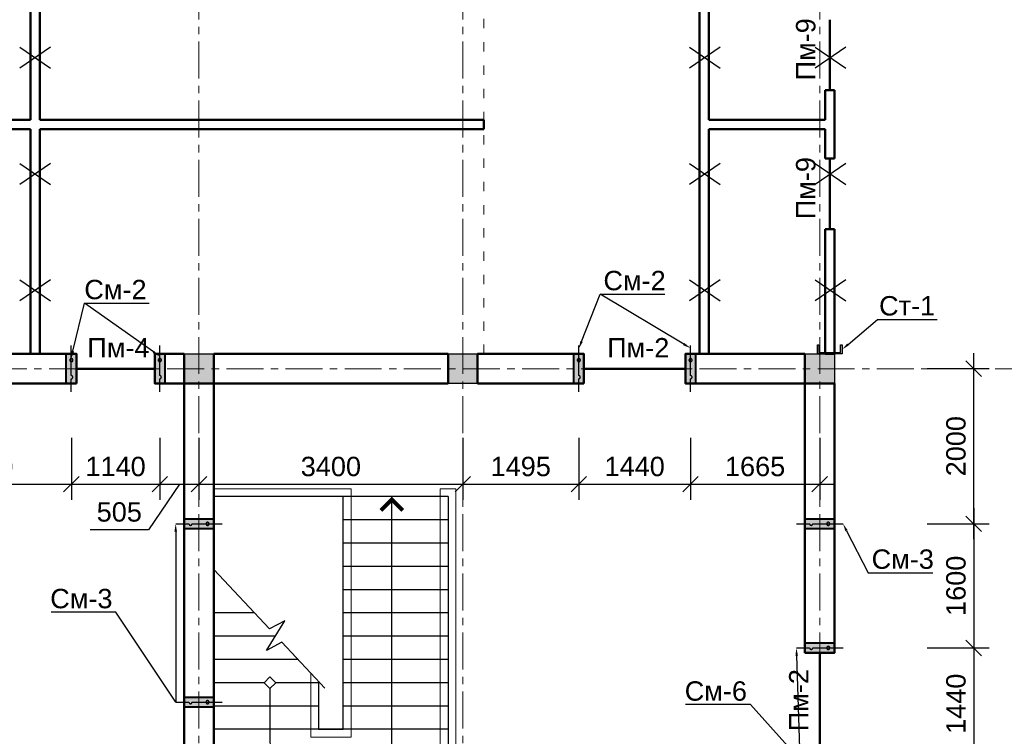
# Model space of a CAD drawing. Header units: millimetres. Extents: x 2063114 to 14983986, y -126020516 to 213791.
# Tile 453 of 656: x 2337706 to 2350396, y -802562 to -793321. Entities that reach past the tile are written whole.
import ezdxf
from ezdxf import colors
from ezdxf.entities.mleader import LeaderData, LeaderLine
from ezdxf.math import Vec2, Vec3

# ---------------------------------------------------------------- set-up
doc = ezdxf.new("R2010")
doc.units = ezdxf.units.MM
for name, pattern in [('ACAD_ISO03W100', [30, 12, -18]), ('ACAD_ISO10W100', [18, 12, -3, 0, -3]), ('осевая', [50.8, 31.75, -6.35, 6.35, -6.35])]:
    doc.linetypes.add(name, pattern=pattern)
doc.layers.get('Defpoints').update_dxf_attribs({"color": 6, "lineweight": 35})
for name, color, linetype, lineweight in [('.', 7, 'Continuous', 15), ('РАЗМЕР АР', 150, 'Continuous', 20), ('сплошная_толстая', 7, 'Continuous', 50)]:
    doc.layers.add(name, color=color, linetype=linetype, lineweight=lineweight)
for name, color, linetype in [('AC_OS', 1, 'ACAD_ISO10W100'), ('OBMER', 7, 'Continuous'), ('PDF _leader', 7, 'Continuous'), ('R_Dim', 94, 'Continuous'), ('пунктир', 1, 'ACAD_ISO10W100'), ('Размеры', 28, 'Continuous')]:
    doc.layers.add(name, color=color, linetype=linetype)
doc.styles.get("Standard").update_dxf_attribs({"font": 'arial.ttf'})
doc.linetypes.add('ограждение2', pattern='A,6.35,-2.54,[132,ltypeshp.shx,S=2.54,R=0,X=-2.54,Y=0],-2.54,25.4', length=36.83)
doc.dimstyles.new('STANDARD$0', dxfattribs={"dimtxt": 250, "dimasz": 200, "dimexe": 200, "dimexo": 300, "dimgap": 100, "dimtad": 1, "dimdec": 0, "dimzin": 1, "dimdsep": 46, "dimtxsty": 'Standard', "dimblk1": 'OBLIQUE', "dimblk2": 'OBLIQUE', "dimsah": 1, "dimcen": 2.5, "dimdle": 200, "dimadec": 0, "dimazin": 0, "dimtfac": 1, "dimtdec": 0, "dimtmove": 0, "dimatfit": 3, "dimldrblk": 'OBLIQUE', "dimfxl": 600, "dimfxlon": 1, "dimtolj": 1, "dimtzin": 1, "dimarcsym": 0})

# ---------------------------------------------------------------- blocks, each defined once
blk = doc.blocks.new('лестница4')
at = {"color": 0}
for p, q in [((2918, 0), (1568, 0)), ((2194, -3153), (2194, 0)), ((2918, 0), (2918, -3000)), ((2918, -300), (1568, -300)), ((2918, -600), (1568, -600)), ((2918, -900), (1568, -900)), ((2918, -1200), (1568, -1200)), ((424, -1500), (-102, -1500)), ((2918, -1500), (1568, -1500)), ((692, -1800), (-102, -1800)), ((2918, -1800), (1568, -1800)), ((987, -2100), (-102, -2100)), ((2918, -2100), (1568, -2100)), ((547, -2400), (-102, -2400)), ((622, -2325), (547, -2400)), ((547, -2400), (622, -2475)), ((697, -2400), (622, -2325)), ((622, -2475), (697, -2400)), ((1248, -2400), (697, -2400)), ((2918, -2400), (1568, -2400)), ((622, -2475), (622, -3153)), ((1248, -2700), (-102, -2700)), ((2918, -2700), (1568, -2700)), ((1248, -3000), (-102, -3000)), ((1568, -3000), (1248, -3000)), ((2918, -3000), (1568, -3000)), ((1122, -3653), (1694, -3653))]:
    blk.add_line(p, q, dxfattribs=at)
at = {"color": 0, "linetype": 'ограждение2', "lineweight": 9, "ltscale": 15}
blk.add_lwpolyline([(1148, -2272), (1148, -3100), (1668, -3100), (1668, 100), (-102, 100)], dxfattribs=at)
at = {"color": 0, "ltscale": 150}
blk.add_lwpolyline([(1248, -2379), (1248, -3000), (1568, -3000), (1568, 0), (-102, 0)], dxfattribs=at)
at = {"color": 0, "ltscale": 150, "const_width": 50}
blk.add_lwpolyline([(2053, -178), (2194, -37), (2335, -178)], dxfattribs=at)
at = {"color": 0}
blk.add_lwpolyline([(1332, -2468), (777, -1876), (579, -1982), (816, -1600), (618, -1706), (-102, -938)], dxfattribs=at)
for centre, start, end in [((1122, -3153), 180, 270), ((1694, -3153), 270, 0)]:
    blk.add_arc(centre, 500, start, end, dxfattribs=at)
blk = doc.blocks.new('Сердечник 1')
at = {"layer": 'AC_OS', "ltscale": 150}
h = blk.add_hatch(color=256, dxfattribs=at)
h.dxf.hatch_style = 1
h.paths.add_polyline_path([(769645, 403439), (769645, 403399, 1)])
h.paths.add_polyline_path([(769645, 403439, 1), (769645, 403399)])
h.paths.add_polyline_path([(769645, 403219, 1), (769645, 403179)])
h.paths.add_polyline_path([(769645, 403219), (769645, 403179, 1)])
at = {"layer": 'R_Dim', "ltscale": 150}
h = blk.add_hatch(color=256, dxfattribs=at)
h.dxf.hatch_style = 1
h.paths.add_polyline_path([(769710, 403499), (769580, 403499), (769580, 403119), (769710, 403119)])
at = {"layer": 'AC_OS', "ltscale": 150}
blk.add_lwpolyline([(769645, 403609), (769645, 403439, 1), (769645, 403399, 0.628963), (769645, 403399), (769645, 403219, 1.049731), (769645, 403179, 1), (769645, 403219), (769645, 403009)], format="xyb", dxfattribs=at)
at = {"layer": 'PDF _leader', "ltscale": 150}
blk.add_lwpolyline([(769580, 403499), (769710, 403499), (769710, 403119), (769580, 403119)], close=True, dxfattribs=at)
at = {"layer": 'Размеры', "lineweight": 40, "ltscale": 150}
blk.add_lwpolyline([(769580, 403499), (769710, 403499), (769710, 403119), (769580, 403119)], close=True, dxfattribs=at)
blk = doc.blocks.new('_Oblique')
at = {"color": 0, "linetype": 'ByBlock', "lineweight": -2}
blk.add_line((-0.5, -0.5), (0.5, 0.5), dxfattribs=at)
blk = doc.blocks.new('*D2869')
at = {"layer": 'Defpoints', "color": 0, "lineweight": 30, "transparency": 16777216}
for p in [(2336102, -798121), (2338372, -798121), (2338372, -799311)]:
    blk.add_point(p, dxfattribs=at)
at = {"layer": 'РАЗМЕР АР', "color": 0, "lineweight": -2, "transparency": 16777216}
for p, q in [((2336102, -798711), (2336102, -799511)), ((2338372, -798711), (2338372, -799511)), ((2335902, -799311), (2338572, -799311))]:
    blk.add_line(p, q, dxfattribs=at)
at = {"layer": 'РАЗМЕР АР', "color": 0, "lineweight": -2, "transparency": 16777216, "xscale": 200, "yscale": 200, "zscale": 200, "rotation": 180}
blk.add_blockref('_Oblique', (2336102, -799311), dxfattribs=at)
at = {"layer": 'РАЗМЕР АР', "color": 0, "lineweight": -2, "transparency": 16777216, "xscale": 200, "yscale": 200, "zscale": 200}
blk.add_blockref('_Oblique', (2338372, -799311), dxfattribs=at)
at = {"layer": 'РАЗМЕР АР', "color": 0, "transparency": 16777216, "insert": (2337237, -799084), "char_height": 250, "attachment_point": 5}
blk.add_mtext('\\A1;2270', dxfattribs=at)
blk = doc.blocks.new('*D2870')
at = {"layer": 'Defpoints', "color": 0, "lineweight": 30, "transparency": 16777216}
for p in [(2338372, -798121), (2339512, -798121), (2339512, -799311)]:
    blk.add_point(p, dxfattribs=at)
at = {"layer": 'РАЗМЕР АР', "color": 0, "lineweight": -2, "transparency": 16777216}
for p, q in [((2338372, -798711), (2338372, -799511)), ((2339512, -798711), (2339512, -799511)), ((2338172, -799311), (2339712, -799311))]:
    blk.add_line(p, q, dxfattribs=at)
at = {"layer": 'РАЗМЕР АР', "color": 0, "lineweight": -2, "transparency": 16777216, "xscale": 200, "yscale": 200, "zscale": 200, "rotation": 180}
blk.add_blockref('_Oblique', (2338372, -799311), dxfattribs=at)
at = {"layer": 'РАЗМЕР АР', "color": 0, "lineweight": -2, "transparency": 16777216, "xscale": 200, "yscale": 200, "zscale": 200}
blk.add_blockref('_Oblique', (2339512, -799311), dxfattribs=at)
at = {"layer": 'РАЗМЕР АР', "color": 0, "transparency": 16777216, "insert": (2338942, -799084), "char_height": 250, "attachment_point": 5}
blk.add_mtext('\\A1;1140', dxfattribs=at)
blk = doc.blocks.new('*D2871')
at = {"layer": 'Defpoints', "color": 0, "lineweight": 30, "transparency": 16777216}
for p in [(2340017, -798011), (2339512, -798121), (2340017, -799311)]:
    blk.add_point(p, dxfattribs=at)
at = {"layer": 'РАЗМЕР АР', "color": 0, "lineweight": -2, "transparency": 16777216}
for p, q in [((2339512, -798711), (2339512, -799511)), ((2340017, -798711), (2340017, -799511)), ((2339312, -799311), (2340217, -799311)), ((2339764, -799311), (2339367, -799898)), ((2339367, -799898), (2338613, -799898))]:
    blk.add_line(p, q, dxfattribs=at)
at = {"layer": 'РАЗМЕР АР', "color": 0, "lineweight": -2, "transparency": 16777216, "xscale": 200, "yscale": 200, "zscale": 200, "rotation": 180}
blk.add_blockref('_Oblique', (2339512, -799311), dxfattribs=at)
at = {"layer": 'РАЗМЕР АР', "color": 0, "lineweight": -2, "transparency": 16777216, "xscale": 200, "yscale": 200, "zscale": 200}
blk.add_blockref('_Oblique', (2340017, -799311), dxfattribs=at)
at = {"layer": 'РАЗМЕР АР', "color": 0, "transparency": 16777216, "insert": (2338990, -799670), "char_height": 250, "attachment_point": 5}
blk.add_mtext('\\A1;505', dxfattribs=at)
blk = doc.blocks.new('*D2210')
at = {"layer": 'Defpoints', "color": 0, "lineweight": 30, "transparency": 16777216}
for p in [(2340017, -798011), (2343417, -798011), (2343417, -799311)]:
    blk.add_point(p, dxfattribs=at)
at = {"layer": 'РАЗМЕР АР', "color": 0, "lineweight": -2, "transparency": 16777216}
for p, q in [((2340017, -798711), (2340017, -799511)), ((2343417, -798711), (2343417, -799511)), ((2339817, -799311), (2343617, -799311))]:
    blk.add_line(p, q, dxfattribs=at)
at = {"layer": 'РАЗМЕР АР', "color": 0, "lineweight": -2, "transparency": 16777216, "xscale": 200, "yscale": 200, "zscale": 200, "rotation": 180}
blk.add_blockref('_Oblique', (2340017, -799311), dxfattribs=at)
at = {"layer": 'РАЗМЕР АР', "color": 0, "lineweight": -2, "transparency": 16777216, "xscale": 200, "yscale": 200, "zscale": 200}
blk.add_blockref('_Oblique', (2343417, -799311), dxfattribs=at)
at = {"layer": 'РАЗМЕР АР', "color": 0, "transparency": 16777216, "insert": (2341717, -799084), "char_height": 250, "attachment_point": 5}
blk.add_mtext('\\A1;3400', dxfattribs=at)
blk = doc.blocks.new('*D2872')
at = {"layer": 'Defpoints', "color": 0, "lineweight": 30, "transparency": 16777216}
for p in [(2343417, -798011), (2344912, -798121), (2344912, -799311)]:
    blk.add_point(p, dxfattribs=at)
at = {"layer": 'РАЗМЕР АР', "color": 0, "lineweight": -2, "transparency": 16777216}
for p, q in [((2343417, -798711), (2343417, -799511)), ((2344912, -798711), (2344912, -799511)), ((2343217, -799311), (2345112, -799311))]:
    blk.add_line(p, q, dxfattribs=at)
at = {"layer": 'РАЗМЕР АР', "color": 0, "lineweight": -2, "transparency": 16777216, "xscale": 200, "yscale": 200, "zscale": 200, "rotation": 180}
blk.add_blockref('_Oblique', (2343417, -799311), dxfattribs=at)
at = {"layer": 'РАЗМЕР АР', "color": 0, "lineweight": -2, "transparency": 16777216, "xscale": 200, "yscale": 200, "zscale": 200}
blk.add_blockref('_Oblique', (2344912, -799311), dxfattribs=at)
at = {"layer": 'РАЗМЕР АР', "color": 0, "transparency": 16777216, "insert": (2344164, -799084), "char_height": 250, "attachment_point": 5}
blk.add_mtext('\\A1;1495', dxfattribs=at)
blk = doc.blocks.new('*D2873')
at = {"layer": 'Defpoints', "color": 0, "lineweight": 30, "transparency": 16777216}
for p in [(2344912, -798121), (2346352, -798121), (2346352, -799311)]:
    blk.add_point(p, dxfattribs=at)
at = {"layer": 'РАЗМЕР АР', "color": 0, "lineweight": -2, "transparency": 16777216}
for p, q in [((2344912, -798711), (2344912, -799511)), ((2346352, -798711), (2346352, -799511)), ((2344712, -799311), (2346552, -799311))]:
    blk.add_line(p, q, dxfattribs=at)
at = {"layer": 'РАЗМЕР АР', "color": 0, "lineweight": -2, "transparency": 16777216, "xscale": 200, "yscale": 200, "zscale": 200, "rotation": 180}
blk.add_blockref('_Oblique', (2344912, -799311), dxfattribs=at)
at = {"layer": 'РАЗМЕР АР', "color": 0, "lineweight": -2, "transparency": 16777216, "xscale": 200, "yscale": 200, "zscale": 200}
blk.add_blockref('_Oblique', (2346352, -799311), dxfattribs=at)
at = {"layer": 'РАЗМЕР АР', "color": 0, "transparency": 16777216, "insert": (2345632, -799084), "char_height": 250, "attachment_point": 5}
blk.add_mtext('\\A1;1440', dxfattribs=at)
blk = doc.blocks.new('*D2874')
at = {"layer": 'Defpoints', "color": 0, "lineweight": 30, "transparency": 16777216}
for p in [(2346352, -798121), (2348017, -798150), (2348017, -799311)]:
    blk.add_point(p, dxfattribs=at)
at = {"layer": 'РАЗМЕР АР', "color": 0, "lineweight": -2, "transparency": 16777216}
for p, q in [((2346352, -798711), (2346352, -799511)), ((2348017, -798711), (2348017, -799511)), ((2346152, -799311), (2348217, -799311))]:
    blk.add_line(p, q, dxfattribs=at)
at = {"layer": 'РАЗМЕР АР', "color": 0, "lineweight": -2, "transparency": 16777216, "xscale": 200, "yscale": 200, "zscale": 200, "rotation": 180}
blk.add_blockref('_Oblique', (2346352, -799311), dxfattribs=at)
at = {"layer": 'РАЗМЕР АР', "color": 0, "lineweight": -2, "transparency": 16777216, "xscale": 200, "yscale": 200, "zscale": 200}
blk.add_blockref('_Oblique', (2348017, -799311), dxfattribs=at)
at = {"layer": 'РАЗМЕР АР', "color": 0, "transparency": 16777216, "insert": (2347184, -799084), "char_height": 250, "attachment_point": 5}
blk.add_mtext('\\A1;1665', dxfattribs=at)
blk = doc.blocks.new('*D2234')
at = {"layer": 'Defpoints', "color": 0, "lineweight": 30, "transparency": 16777216}
for p in [(2348207, -797821), (2350002, -797821), (2348317, -799821)]:
    blk.add_point(p, dxfattribs=at)
at = {"layer": 'РАЗМЕР АР', "color": 0, "lineweight": -2, "transparency": 16777216}
for p, q in [((2350002, -800021), (2350002, -797621)), ((2349402, -797821), (2350202, -797821)), ((2349402, -799821), (2350202, -799821))]:
    blk.add_line(p, q, dxfattribs=at)
at = {"layer": 'РАЗМЕР АР', "color": 0, "lineweight": -2, "transparency": 16777216, "xscale": 200, "yscale": 200, "zscale": 200}
for p, rotation in [((2350002, -797821), 90), ((2350002, -799821), 270)]:
    blk.add_blockref('_Oblique', p, dxfattribs=dict(at, rotation=rotation))
at = {"layer": 'РАЗМЕР АР', "color": 0, "transparency": 16777216, "insert": (2349774, -798821), "char_height": 250, "attachment_point": 5, "rotation": 90}
blk.add_mtext('\\A1;2000', dxfattribs=at)
blk = doc.blocks.new('*D2235')
at = {"layer": 'Defpoints', "color": 0, "lineweight": 30, "transparency": 16777216}
for p in [(2348317, -799821), (2348317, -801422), (2350002, -801422)]:
    blk.add_point(p, dxfattribs=at)
at = {"layer": 'РАЗМЕР АР', "color": 0, "lineweight": -2, "transparency": 16777216}
for p, q in [((2350002, -799621), (2350002, -801622)), ((2349402, -799821), (2350202, -799821)), ((2349402, -801422), (2350202, -801422))]:
    blk.add_line(p, q, dxfattribs=at)
at = {"layer": 'РАЗМЕР АР', "color": 0, "lineweight": -2, "transparency": 16777216, "xscale": 200, "yscale": 200, "zscale": 200}
for p, rotation in [((2350002, -799821), 90), ((2350002, -801422), 270)]:
    blk.add_blockref('_Oblique', p, dxfattribs=dict(at, rotation=rotation))
at = {"layer": 'РАЗМЕР АР', "color": 0, "transparency": 16777216, "insert": (2349774, -800621), "char_height": 250, "attachment_point": 5, "rotation": 90}
blk.add_mtext('\\A1;1600', dxfattribs=at)
blk = doc.blocks.new('*D2875')
at = {"layer": 'Defpoints', "color": 0, "lineweight": 30, "transparency": 16777216}
for p in [(2348317, -801422), (2348317, -802862), (2350002, -802862)]:
    blk.add_point(p, dxfattribs=at)
at = {"layer": 'РАЗМЕР АР', "color": 0, "lineweight": -2, "transparency": 16777216}
for p, q in [((2350002, -801222), (2350002, -803062)), ((2349402, -801422), (2350202, -801422)), ((2349402, -802862), (2350202, -802862))]:
    blk.add_line(p, q, dxfattribs=at)
at = {"layer": 'РАЗМЕР АР', "color": 0, "lineweight": -2, "transparency": 16777216, "xscale": 200, "yscale": 200, "zscale": 200}
for p, rotation in [((2350002, -801422), 90), ((2350002, -802862), 270)]:
    blk.add_blockref('_Oblique', p, dxfattribs=dict(at, rotation=rotation))
at = {"layer": 'РАЗМЕР АР', "color": 0, "transparency": 16777216, "insert": (2349774, -802142), "char_height": 250, "attachment_point": 5, "rotation": 90}
blk.add_mtext('\\A1;1440', dxfattribs=at)
blk = doc.blocks.new('A$C39DF2FFD')
at = {"layer": '.', "ltscale": 100, "true_color": 0x136734}
h = blk.add_hatch(color=116, dxfattribs=at)
h.dxf.hatch_style = 1
h.paths.add_polyline_path([(-1, -24.3), (-59.5, -24.3), (-59.5, -184.3), (-1, -184.3), (-1, -174.3), (-49.5, -174.3), (-49.5, -34.3), (-1, -34.3)])
at = {"ltscale": 100}
blk.add_lwpolyline([(-1, -24.3), (-59.5, -24.3), (-59.5, -184.3), (-1, -184.3), (-1, -174.3), (-49.5, -174.3), (-49.5, -34.3), (-1, -34.3), (-1, -24.4)], dxfattribs=at)
blk = doc.blocks.new('2222')
at = {"layer": 'сплошная_толстая', "color": 6, "lineweight": 30, "ltscale": 150}
for p, q in [((2384011, 356704), (2384405, 356431)), ((2384405, 356704), (2384011, 356431))]:
    blk.add_line(p, q, dxfattribs=at)

msp = doc.modelspace()

# ---------------------------------------------------------------- hatches: boundary and pattern name
at = {"ltscale": 150, "transparency": 33554687}
h = msp.add_hatch(color=256, dxfattribs=at)
h.dxf.hatch_style = 1
h.paths.add_polyline_path([(2340206.86693, -797631.39147), (2339826.86693, -797631.39147), (2339826.86693, -798011.39147), (2340206.86693, -798011.39147)])
h = msp.add_hatch(color=256, dxfattribs=at)
h.dxf.hatch_style = 1
h.paths.add_polyline_path([(2343606.86693, -797631.39147), (2343226.86693, -797631.39147), (2343226.86693, -798011.39147), (2343606.86693, -798011.39147)])
h = msp.add_hatch(color=256, dxfattribs=at)
h.dxf.hatch_style = 1
h.paths.add_polyline_path([(2348206.86693, -797631.39147), (2347826.86693, -797631.39147), (2347826.86693, -798011.39147), (2348206.86693, -798011.39147)])

# ---------------------------------------------------------------- linework, layer by layer
at = {"linetype": 'ACAD_ISO03W100', "lineweight": 9, "ltscale": 10}
msp.add_line((2343686.86693, -797631.39147), (2343686.86693, -791711.39147), dxfattribs=at)
at = {"ltscale": 150}
msp.add_line((2343226.86693, -799471.39147), (2343226.86693, -803931.39147), dxfattribs=at)
for points in [[(2339826.86693, -797631.39147), (2340206.86693, -797631.39147), (2340206.86693, -798011.39147), (2339826.86693, -798011.39147)], [(2343226.86693, -797631.39147), (2343606.86693, -797631.39147), (2343606.86693, -798011.39147), (2343226.86693, -798011.39147)], [(2347826.86693, -797631.39147), (2348206.86693, -797631.39147), (2348206.86693, -798011.39147), (2347826.86693, -798011.39147)]]:
    msp.add_lwpolyline(points, close=True, dxfattribs=at)
at = {"linetype": 'ограждение2', "lineweight": 5, "ltscale": 10}
msp.add_lwpolyline([(2343126.86693, -803931.39147), (2343126.86693, -799371.39147), (2343326.86693, -799371.39147), (2343326.86693, -803931.39147)], dxfattribs=at)
at = {"layer": 'OBMER', "lineweight": 50, "ltscale": 150}
for p, q in [((2348146.86693, -794231.39147), (2348146.86693, -793321.39147)), ((2348146.86693, -796021.39148), (2348146.86693, -795111.39147)), ((2338436.86722, -797821.39147), (2339446.86722, -797821.39147)), ((2344976.86722, -797821.39147), (2346286.86722, -797821.39147)), ((2348016.86693, -802796.60729), (2348016.86693, -801486.60729))]:
    msp.add_line(p, q, dxfattribs=at)
at = {"layer": 'пунктир', "linetype": 'осевая', "lineweight": 9, "ltscale": 15}
for p, q in [((2340016.86693, -785221.39147), (2340016.86693, -804121.39147)), ((2343416.86693, -785221.39147), (2343416.86693, -804121.39147)), ((2348016.86693, -785221.39147), (2348016.86693, -804121.39147)), ((2327416.86693, -797821.39147), (2355516.86693, -797821.39147))]:
    msp.add_line(p, q, dxfattribs=at)
at = {"layer": 'сплошная_толстая', "ltscale": 150}
for p, q in [((2337846.86693, -794611.39147), (2337846.86693, -791711.39147)), ((2337966.86693, -794611.39147), (2337966.86693, -791711.39147)), ((2346466.86693, -791711.39147), (2346466.86693, -797631.39147)), ((2346586.86693, -791711.39147), (2346586.86693, -794611.39147)), ((2348086.86693, -794231.39147), (2348086.86693, -794611.39147)), ((2348206.86693, -794231.39147), (2348086.86693, -794231.39147)), ((2348206.86693, -794231.39147), (2348206.86693, -795111.39147)), ((2333246.86693, -794611.39147), (2337846.86693, -794611.39147)), ((2337966.86693, -794611.39147), (2343686.86693, -794611.39147)), ((2343686.86693, -794611.39147), (2343686.86693, -794731.39147)), ((2346586.86693, -794611.39147), (2348086.86693, -794611.39147)), ((2333246.86693, -794731.39147), (2337846.86693, -794731.39147)), ((2333246.86693, -794731.39147), (2337846.86693, -794731.39147)), ((2337846.86693, -797631.39147), (2337846.86693, -794731.39147)), ((2337966.86693, -794731.39147), (2343686.86693, -794731.39147)), ((2337966.86693, -797631.39147), (2337966.86693, -794731.39147)), ((2346586.86693, -794731.39147), (2346586.86693, -797631.39147)), ((2346586.86693, -794731.39147), (2348086.86693, -794731.39147)), ((2348086.86693, -794731.39147), (2348086.86693, -795111.39147)), ((2348206.86693, -795111.39147), (2348086.86693, -795111.39147)), ((2348086.86693, -796021.39148), (2348086.86693, -797631.39147)), ((2348206.86693, -796021.39148), (2348086.86693, -796021.39148)), ((2348206.86693, -796021.39148), (2348206.86693, -797631.39147)), ((2336036.86693, -797631.39147), (2338436.86693, -797631.39147)), ((2338436.86693, -798011.39147), (2338436.86693, -797631.39147)), ((2338436.86722, -798011.39147), (2338436.86722, -797631.39147)), ((2339446.86693, -797631.39147), (2339826.86693, -797631.39147)), ((2339446.86693, -798011.39147), (2339446.86693, -797631.39147)), ((2339446.86722, -798011.39147), (2339446.86722, -797631.39147)), ((2339826.86693, -797631.39147), (2339826.86693, -798011.39147)), ((2339826.86722, -797631.39147), (2339826.86722, -798011.39147)), ((2340206.86693, -797631.39147), (2343226.86693, -797631.39147)), ((2340206.86693, -797631.39147), (2340206.86693, -798011.39147)), ((2343226.86693, -798011.39147), (2343226.86693, -797631.39147)), ((2343606.86693, -797631.39147), (2344976.86692, -797631.39147)), ((2343606.86693, -798011.39147), (2343606.86693, -797631.39147)), ((2344976.86692, -798011.39147), (2344976.86692, -797631.39147)), ((2344976.86722, -798011.39147), (2344976.86722, -797631.39147)), ((2346286.86693, -798011.39147), (2346286.86693, -797631.39147)), ((2346286.86693, -797631.39147), (2347826.86693, -797631.39147)), ((2346286.86722, -798011.39147), (2346286.86722, -797631.39147)), ((2347826.86693, -798011.39147), (2347826.86693, -797631.39147)), ((2348086.86693, -797631.39147), (2348206.86693, -797631.39147)), ((2336036.86693, -798011.39147), (2338436.86693, -798011.39147)), ((2339446.86693, -798011.39147), (2339826.86693, -798011.39147)), ((2339446.86722, -798011.39147), (2339826.86722, -798011.39147)), ((2339826.86693, -803931.39147), (2339826.86693, -798011.39147)), ((2339826.86693, -798011.39147), (2340206.86693, -798011.39147)), ((2340206.86693, -803931.39147), (2340206.86693, -798011.39147)), ((2340206.86693, -798011.39147), (2343226.86693, -798011.39147)), ((2343606.86693, -798011.39147), (2344976.86692, -798011.39147)), ((2347826.86693, -798011.39147), (2346286.86693, -798011.39147)), ((2347826.86693, -801486.60729), (2347826.86693, -798011.39147)), ((2347826.86693, -798011.39147), (2348206.86693, -798011.39147)), ((2348206.86693, -801486.60729), (2348206.86693, -798011.39147)), ((2347826.86693, -801486.60729), (2348206.86693, -801486.60729))]:
    msp.add_line(p, q, dxfattribs=at)

# ---------------------------------------------------------------- block references
at = {"color": 116, "ltscale": 100, "true_color": 0x136734, "xscale": -2, "yscale": 2, "zscale": 2, "rotation": 270}
msp.add_blockref('A$C39DF2FFD', (2348355.42522, -797512.44024), dxfattribs=at)
msp.add_blockref('лестница4', (2340308.99006, -799471.39147))
at = {"layer": 'Размеры'}
for p in [(-46301.50165, -1150378.49369), (-37671.50165, -1150378.49369), (-36051.50165, -1150378.49369), (-46301.50165, -1151878.49369), (-37671.50165, -1151878.49369), (-36051.50165, -1151878.49369), (-46301.50165, -1153378.49369), (-37671.50165, -1153378.49369), (-36051.50165, -1153378.49369)]:
    msp.add_blockref('2222', p, dxfattribs=at)
for p, rotation in [((3108016.94373, -394511.98001), 179.9999999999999), ((3109156.94373, -394511.98001), 179.9999999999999), ((3114556.94372, -394511.98001), 179.9999999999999), ((3115996.94373, -394511.98001), 179.9999999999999), ((2743326.27839, -1569466.46797), 89.99999999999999), ((2751326.27839, -1569466.46797), 89.99999999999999), ((2751326.27839, -1571066.68379), 89.99999999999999), ((2743326.27839, -1571766.46797), 89.99999999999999)]:
    msp.add_blockref('Сердечник 1', p, dxfattribs=dict(at, rotation=rotation))

# ---------------------------------------------------------------- texts
at = {"layer": '.', "ltscale": 100, "char_height": 250, "attachment_point": 4, "rotation": 90}
for s, insert, width in [('Пм-9', (2347838.03274, -794104.49587), 802.318547), ('Пм-9', (2347838.03274, -795894.49587), 802.318547), ('Пм-2', (2347746.84859, -802496.45202), 702.5)]:
    msp.add_mtext(s, dxfattribs=dict(at, insert=insert, width=width))
at = {"layer": '.', "ltscale": 100, "char_height": 250, "attachment_point": 4}
for s, insert, width in [('Пм-4', (2338577.4452, -797551.37313), 789.8777429), ('Пм-2', (2345277.02249, -797551.37313), 702.5)]:
    msp.add_mtext(s, dxfattribs=dict(at, insert=insert, width=width))

# ---------------------------------------------------------------- dimensions: what is measured, and where the dimension line sits
at = {"layer": 'РАЗМЕР АР'}
for base, p1, p2, picture, middle in [((2350001.95173, -797821.39147), (2348316.86693, -799821.39147), (2348206.86693, -797821.39147), '*D2234', (2349774.30849, -798821.39147)), ((2350001.95173, -801421.60729), (2348316.86693, -799821.39147), (2348316.86693, -801421.60729), '*D2235', (2349774.30849, -800621.49938)), ((2350001.95173, -802861.60729), (2348316.86693, -801421.60729), (2348316.86693, -802861.60729), '*D2875', (2349774.30849, -802141.60729))]:
    dim = msp.add_linear_dim(base=base, p1=p1, p2=p2, angle=90, dimstyle='STANDARD$0', override={"dimtmove": 1}, dxfattribs=at)
    dim.commit()
    dim.dimension.update_dxf_attribs({"geometry": picture, "text_midpoint": middle})
dim = msp.add_linear_dim(base=(2340016.86722, -799311.39147), p1=(2339511.86722, -798121.39147), p2=(2340016.86722, -798011.39147), dimstyle='STANDARD$0', override={"dimtmove": 1}, dxfattribs=at)
dim.commit()
dim.dimension.update_dxf_attribs({"geometry": '*D2871', "text_midpoint": (2339266.82843, -799897.9264), "dimtype": 160})
for base, p1, p2, picture, middle in [((2343416.86722, -799311.39147), (2340016.86722, -798011.39147), (2343416.86722, -798011.39147), '*D2210', (2341716.86722, -799083.66296)), ((2344911.86722, -799311.39147), (2343416.86722, -798011.39147), (2344911.86722, -798121.39147), '*D2872', (2344164.36722, -799083.74822)), ((2338371.86722, -799311.39147), (2336101.86722, -798121.39147), (2338371.86722, -798121.39147), '*D2869', (2337236.86722, -799083.74822)), ((2339511.86722, -799311.39147), (2338371.86722, -798121.39147), (2339511.86722, -798121.39147), '*D2870', (2338941.86722, -799083.74822)), ((2346351.86722, -799311.39147), (2344911.86722, -798121.39147), (2346351.86722, -798121.39147), '*D2873', (2345631.86722, -799083.74822)), ((2348016.86722, -799311.39147), (2346351.86722, -798121.39147), (2348016.86722, -798149.51983), '*D2874', (2347184.36722, -799083.74822))]:
    dim = msp.add_linear_dim(base=base, p1=p1, p2=p2, dimstyle='STANDARD$0', override={"dimtmove": 1}, dxfattribs=at)
    dim.commit()
    dim.dimension.update_dxf_attribs({"geometry": picture, "text_midpoint": middle})

# ---------------------------------------------------------------- leaders
ml = msp.add_multileader_mtext('Standard')
ml.set_content('См-2', color=256)
ml.set_leader_properties(color=256, linetype='ByLayer', lineweight=-1)
ml.build(insert=Vec2(0, 0))
ml.multileader.update_dxf_attribs({"has_dogleg": 0, "text_left_attachment_type": 6, "text_right_attachment_type": 6, "dogleg_length": 0.36, "arrow_head_size": 100})
ctx = ml.context
ctx.base_point, ctx.char_height, ctx.arrow_head_size, ctx.landing_gap_size, ctx.plane_origin = Vec3(2345186.66542, -796860.24542), 250, 100, 60.75, Vec3(2330750.8644, -799731.07321)
ctx.left_attachment, ctx.right_attachment, ctx.text_align_type = 6, 6, 1
notes = []
notes.append((ctx, [(0, (1, 1, 0), (2345186.30542, -796860.24542), (1, 0), 0.36, [(2, [(2346351.86722, -797556.66122)], 0, []), (0, [(2344911.86722, -797563.03133)], 0, [])])]))
ctx.mtext.insert, ctx.mtext.rotation, ctx.mtext.width, ctx.mtext.alignment, ctx.mtext.flow_direction = Vec3(2345630.94203, -796560.24542), 6.2831853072, 985.6927018, 2, 5
ml = msp.add_multileader_mtext('Standard')
ml.set_content('См-2', color=256)
ml.set_leader_properties(color=256, linetype='ByLayer', lineweight=-1)
ml.build(insert=Vec2(0, 0))
ml.multileader.update_dxf_attribs({"has_dogleg": 0, "text_left_attachment_type": 6, "text_right_attachment_type": 6, "dogleg_length": 0.36, "arrow_head_size": 100})
ctx = ml.context
ctx.base_point, ctx.char_height, ctx.arrow_head_size, ctx.landing_gap_size, ctx.plane_origin = Vec3(2338542.17197, -796975.91839), 250, 100, 60.75, Vec3(2324210.86441, -799731.07321)
ctx.left_attachment, ctx.right_attachment, ctx.text_align_type = 6, 6, 1
notes.append((ctx, [(0, (1, 1, 0), (2338541.81197, -796975.91839), (1, 0), 0.36, [(2, [(2339511.86722, -797663.33546)], 0, []), (0, [(2338369.31902, -797691.55447)], 0, [])])]))
ctx.mtext.insert, ctx.mtext.rotation, ctx.mtext.width, ctx.mtext.alignment, ctx.mtext.flow_direction = Vec3(2338940.42197, -796675.91839), 6.2831853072, 1109.9507956, 2, 5
at = {"color": 0}
ml = msp.add_multileader_mtext('Standard', dxfattribs=at)
ml.set_content('Ст-1')
ml.set_leader_properties(color=256, linetype='ByLayer', lineweight=-1)
ml.build(insert=Vec2(0, 0))
ml.multileader.update_dxf_attribs({"has_dogleg": 0, "text_left_attachment_type": 6, "text_right_attachment_type": 6, "dogleg_length": 0.36, "arrow_head_size": 100})
ctx = ml.context
ctx.base_point, ctx.char_height, ctx.arrow_head_size, ctx.landing_gap_size, ctx.plane_origin = Vec3(2348761.92841, -797185.58182), 250, 100, 60.75, Vec3(2328929.4952, -799882.64804)
ctx.left_attachment, ctx.right_attachment, ctx.text_align_type = 6, 6, 1
notes.append((ctx, [(0, (1, 1, 0), (2348761.56841, -797185.58182), (1, 0), 0.36, [(0, [(2348306.86693, -797572.94648)], 0, [])])]))
ctx.mtext.insert, ctx.mtext.rotation, ctx.mtext.width, ctx.mtext.alignment, ctx.mtext.flow_direction = Vec3(2349143.27868, -796885.58182), 6.2831853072, 1109.9507956, 2, 5
ml = msp.add_multileader_mtext('Standard')
ml.set_content('См-3', color=256)
ml.set_leader_properties(color=256, linetype='ByLayer', lineweight=-1)
ml.build(insert=Vec2(0, 0))
ml.multileader.update_dxf_attribs({"has_dogleg": 0, "text_left_attachment_type": 6, "text_right_attachment_type": 6, "dogleg_length": 0.36, "arrow_head_size": 100})
ctx = ml.context
ctx.base_point, ctx.char_height, ctx.arrow_head_size, ctx.landing_gap_size, ctx.plane_origin = Vec3(2338055.48233, -800960.70309), 250, 100, 60.75, Vec3(2355990.94314, -803318.18501)
ctx.left_attachment, ctx.right_attachment, ctx.text_align_type = 6, 6, 1
notes.append((ctx, [(0, (1, 1, 0), (2338946.95352, -800960.70309), (-1, 0), 0.36, [(0, [(2339716.86693, -799821.39147), (2339716.86693, -802121.39147)], 0, [])])]))
ctx.mtext.insert, ctx.mtext.width, ctx.mtext.alignment, ctx.mtext.flow_direction = Vec3(2338501.03792, -800660.70309), 1109.9507956, 2, 5
ml = msp.add_multileader_mtext('Standard')
ml.set_content('См-3', color=256)
ml.set_leader_properties(color=256, linetype='ByLayer', lineweight=-1)
ml.build(insert=Vec2(0, 0))
ml.multileader.update_dxf_attribs({"has_dogleg": 0, "text_left_attachment_type": 6, "text_right_attachment_type": 6, "dogleg_length": 0.36, "arrow_head_size": 100})
ctx = ml.context
ctx.base_point, ctx.char_height, ctx.arrow_head_size, ctx.landing_gap_size, ctx.plane_origin = Vec3(2348641.58474, -800452.01938), 250, 100, 60.75, Vec3(2332042.79072, -803318.18501)
ctx.left_attachment, ctx.right_attachment, ctx.text_align_type = 6, 6, 1
notes.append((ctx, [(0, (1, 1, 0), (2348641.22474, -800452.01938), (1, 0), 0.36, [(2, [(2348316.86693, -799821.39147)], 0, [])])]))
ctx.mtext.insert, ctx.mtext.rotation, ctx.mtext.width, ctx.mtext.alignment, ctx.mtext.flow_direction = Vec3(2349087.14033, -800152.01938), 6.2831853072, 1109.9507956, 2, 5
ml = msp.add_multileader_mtext('Standard')
ml.set_content('См-6', color=256)
ml.set_leader_properties(color=256, linetype='ByLayer', lineweight=-1)
ml.build(insert=Vec2(0, 0))
ml.multileader.update_dxf_attribs({"has_dogleg": 0, "text_left_attachment_type": 6, "text_right_attachment_type": 6, "dogleg_length": 0.36, "arrow_head_size": 100})
ctx = ml.context
ctx.base_point, ctx.char_height, ctx.arrow_head_size, ctx.landing_gap_size, ctx.plane_origin = Vec3(2346232.89519, -802152.53681), 250, 100, 60.75, Vec3(2363990.94314, -804918.40083)
ctx.left_attachment, ctx.right_attachment, ctx.text_align_type = 6, 6, 1
notes.append((ctx, [(0, (1, 1, 0), (2347124.19584, -802152.53681), (-1, 0), 0.36, [(0, [(2347716.86693, -801421.60729), (2347761.07049, -802861.60729)], 0, [])])]))
ctx.mtext.insert, ctx.mtext.width, ctx.mtext.alignment, ctx.mtext.flow_direction = Vec3(2346678.36552, -801852.53681), 1109.9507956, 2, 5
for ctx, leaders in notes:
    for number, flags, end, landing, length, lines in leaders:
        leader = LeaderData()
        leader.index, (leader.has_last_leader_line, leader.has_dogleg_vector, leader.attachment_direction) = number, flags
        leader.last_leader_point, leader.dogleg_vector, leader.dogleg_length = Vec3(end), Vec3(landing), length
        for number, points, colour, breaks in lines:
            line = LeaderLine()
            line.index, line.vertices, line.color, line.breaks = number, Vec3.list(points), colors.encode_raw_color(colour), breaks
            leader.lines.append(line)
        ctx.leaders.append(leader)

doc.saveas('drawing.dxf')
